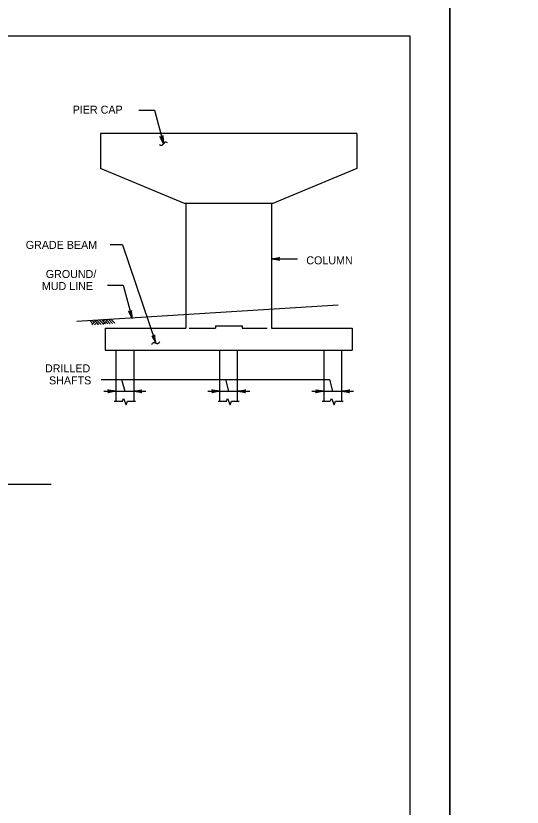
# Model space of a CAD drawing. Extents: x 646165 to 651486, y 296916 to 299292.
# Drawn here: x 650468 to 650657.7, y 297800.3 to 298096.8 of the extents above; entities that cross this region are included whole.
import ezdxf

# ---------------------------------------------------------------- set-up
doc = ezdxf.new("R2010")
doc.units = 0
for name, color, linetype in [('2', 7, 'Continuous'), ('51', 7, 'Continuous'), ('52', 7, 'Continuous'), ('53', 7, 'Continuous'), ('56', 7, 'Continuous'), ('PLT-BNDY', 7, 'Continuous')]:
    doc.layers.add(name, color=color, linetype=linetype)

msp = doc.modelspace()

# ---------------------------------------------------------------- linework, layer by layer
at = {"layer": '2'}
for p, q in [((649829.59, 298089.25), (650615.59, 298089.25)), ((650615.59, 298089.25), (650615.59, 297525.25))]:
    msp.add_line(p, q, dxfattribs=at)
at = {"layer": '51'}
for p, q in [((650499.74, 298052.62), (650499.74, 298039.51)), ((650595.74, 298052.62), (650499.74, 298052.62)), ((650595.74, 298052.62), (650595.74, 298039.51)), ((650531.14, 298026.4), (650499.74, 298039.51)), ((650595.74, 298039.51), (650564.34, 298026.4)), ((650564.34, 298026.4), (650531.14, 298026.4)), ((650531.74, 298026.4), (650531.74, 297979.8)), ((650563.74, 298026.4), (650563.74, 297979.8)), ((650501.47, 297979.8), (650531.74, 297979.8)), ((650501.47, 297979.8), (650501.47, 297971.47)), ((650532.95, 297979.8), (650542.74, 297979.8)), ((650542.74, 297980.65), (650552.74, 297980.65)), ((650542.74, 297980.65), (650542.74, 297979.8)), ((650552.74, 297980.65), (650552.74, 297979.8)), ((650552.74, 297979.8), (650562.19, 297979.8)), ((650563.74, 297979.8), (650594, 297979.8)), ((650594, 297979.8), (650594, 297971.47)), ((650501.47, 297971.47), (650594, 297971.47)), ((650505.47, 297971.47), (650505.47, 297952.38)), ((650512.14, 297971.47), (650512.14, 297952.38)), ((650544.4, 297952.38), (650544.4, 297971.47)), ((650551.07, 297952.38), (650551.07, 297971.47)), ((650583.33, 297971.47), (650583.33, 297952.38)), ((650590, 297971.47), (650590, 297952.38))]:
    msp.add_line(p, q, dxfattribs=at)
at = {"layer": '52'}
for p, q in [((650514.06, 298061.37), (650519.94, 298061.37)), ((650519.94, 298061.37), (650523.26, 298048.83)), ((650507.99, 298010.99), (650503.33, 298010.99)), ((650507.99, 298010.99), (650520.41, 297974.19)), ((650563.74, 298005.7), (650573.48, 298005.7)), ((650502.36, 297995.85), (650508.24, 297995.85)), ((650508.24, 297995.85), (650511.56, 297983.31)), ((650499.99, 297960.51), (650585.49, 297960.51)), ((650507.63, 297960.51), (650508.79, 297956.11)), ((650546.56, 297960.51), (650547.72, 297956.11)), ((650585.49, 297960.51), (650586.65, 297956.11)), ((650501.02, 297956.11), (650516.68, 297956.11)), ((650539.95, 297956.11), (650555.61, 297956.11)), ((650578.88, 297956.11), (650594.54, 297956.11)), ((650504.88, 297952.38), (650507.96, 297952.38)), ((650509.88, 297952.38), (650512.78, 297952.38)), ((650543.81, 297952.38), (650546.89, 297952.38)), ((650548.81, 297952.38), (650551.71, 297952.38)), ((650582.74, 297952.38), (650585.82, 297952.38)), ((650587.74, 297952.38), (650590.64, 297952.38))]:
    msp.add_line(p, q, dxfattribs=at)
for points in [[(650523.26, 298048.83), (650521.96, 298051.57), (650522.17, 298051.39), (650522.39, 298051.33), (650522.6, 298051.34), (650522.78, 298051.43), (650522.94, 298051.59), (650523.04, 298051.86), (650523.26, 298048.83), (650522.94, 298051.59), (650522.78, 298051.43), (650523.26, 298048.83), (650522.6, 298051.34), (650522.39, 298051.33), (650523.26, 298048.83), (650522.17, 298051.39)], [(650563.74, 298005.7), (650566.72, 298006.26), (650566.49, 298006.1), (650566.37, 298005.9), (650566.34, 298005.7), (650566.37, 298005.5), (650566.49, 298005.3), (650566.72, 298005.14), (650563.74, 298005.7), (650566.49, 298005.3), (650566.37, 298005.5), (650563.74, 298005.7), (650566.34, 298005.7), (650566.37, 298005.9), (650563.74, 298005.7), (650566.49, 298006.1)], [(650511.56, 297983.31), (650511.34, 297986.34), (650511.29, 297986.21), (650511.25, 297986.07), (650511.16, 297985.99), (650511.08, 297985.91), (650510.99, 297985.87), (650510.9, 297985.82), (650510.8, 297985.82), (650510.7, 297985.81), (650510.58, 297985.84), (650510.47, 297985.87), (650510.37, 297985.96), (650510.26, 297986.05), (650511.56, 297983.31), (650510.37, 297985.96), (650510.47, 297985.87), (650511.56, 297983.31), (650510.58, 297985.84), (650510.7, 297985.81), (650511.56, 297983.31), (650510.8, 297985.82), (650510.9, 297985.82), (650511.56, 297983.31), (650510.99, 297985.87), (650511.08, 297985.91), (650511.56, 297983.31), (650511.16, 297985.99), (650511.25, 297986.07), (650511.56, 297983.31), (650511.29, 297986.21)], [(650520.41, 297974.19), (650519.98, 297977.19), (650519.9, 297976.92), (650519.75, 297976.75), (650519.57, 297976.65), (650519.37, 297976.62), (650519.15, 297976.67), (650518.92, 297976.83), (650520.41, 297974.19), (650519.15, 297976.67), (650519.37, 297976.62), (650520.41, 297974.19), (650519.57, 297976.65), (650519.75, 297976.75), (650520.41, 297974.19), (650519.9, 297976.92)], [(650505.47, 297956.11), (650502.49, 297955.55), (650502.72, 297955.71), (650502.84, 297955.91), (650502.87, 297956.11), (650502.84, 297956.31), (650502.72, 297956.51), (650502.49, 297956.67), (650505.47, 297956.11), (650502.72, 297956.51), (650502.84, 297956.31), (650505.47, 297956.11), (650502.87, 297956.11), (650502.84, 297955.91), (650505.47, 297956.11), (650502.72, 297955.71)], [(650512.14, 297956.11), (650515.12, 297956.67), (650514.89, 297956.51), (650514.77, 297956.31), (650514.74, 297956.11), (650514.77, 297955.91), (650514.89, 297955.71), (650515.12, 297955.55), (650512.14, 297956.11), (650514.89, 297955.71), (650514.77, 297955.91), (650512.14, 297956.11), (650514.74, 297956.11), (650514.77, 297956.31), (650512.14, 297956.11), (650514.89, 297956.51)], [(650544.4, 297956.11), (650541.42, 297955.55), (650541.65, 297955.71), (650541.77, 297955.91), (650541.8, 297956.11), (650541.77, 297956.31), (650541.65, 297956.51), (650541.42, 297956.67), (650544.4, 297956.11), (650541.65, 297956.51), (650541.77, 297956.31), (650544.4, 297956.11), (650541.8, 297956.11), (650541.77, 297955.91), (650544.4, 297956.11), (650541.65, 297955.71)], [(650551.07, 297956.11), (650554.05, 297956.67), (650553.82, 297956.51), (650553.7, 297956.31), (650553.67, 297956.11), (650553.7, 297955.91), (650553.82, 297955.71), (650554.05, 297955.55), (650551.07, 297956.11), (650553.82, 297955.71), (650553.7, 297955.91), (650551.07, 297956.11), (650553.67, 297956.11), (650553.7, 297956.31), (650551.07, 297956.11), (650553.82, 297956.51)], [(650583.33, 297956.11), (650580.35, 297955.55), (650580.58, 297955.71), (650580.7, 297955.91), (650580.73, 297956.11), (650580.7, 297956.31), (650580.58, 297956.51), (650580.35, 297956.67), (650583.33, 297956.11), (650580.58, 297956.51), (650580.7, 297956.31), (650583.33, 297956.11), (650580.73, 297956.11), (650580.7, 297955.91), (650583.33, 297956.11), (650580.58, 297955.71)], [(650590, 297956.11), (650592.98, 297956.67), (650592.75, 297956.51), (650592.63, 297956.31), (650592.6, 297956.11), (650592.63, 297955.91), (650592.75, 297955.71), (650592.98, 297955.55), (650590, 297956.11), (650592.75, 297955.71), (650592.63, 297955.91), (650590, 297956.11), (650592.6, 297956.11), (650592.63, 297956.31), (650590, 297956.11), (650592.75, 297956.51)], [(650507.96, 297952.38), (650508.38, 297953.4), (650509.36, 297950.97), (650509.88, 297952.38)], [(650546.89, 297952.38), (650547.31, 297953.4), (650548.29, 297950.97), (650548.81, 297952.38)], [(650585.82, 297952.38), (650586.24, 297953.4), (650587.22, 297950.97), (650587.74, 297952.38)]]:
    msp.add_lwpolyline(points, dxfattribs=at)
for points in [[(650524.78, 298049.2), (650523.82, 298049.42), (650522.69, 298048.23), (650521.76, 298048.41)], [(650518.94, 297973.66), (650519.61, 297974.37), (650521.21, 297974), (650521.89, 297974.66)]]:
    msp.add_spline(points, degree=3, dxfattribs=at)
at = {"layer": '53'}
msp.add_line((650312.79, 297921.25), (650481.18, 297921.25), dxfattribs=at)
at = {"layer": '56'}
for p, q in [((650490.79, 297982.41), (650588.81, 297988.43)), ((650496.88, 297981.43), (650495.71, 297982.63)), ((650496.42, 297980.99), (650497.84, 297982.36)), ((650497.36, 297981.9), (650496.59, 297982.68)), ((650497.84, 297982.36), (650497.47, 297982.73)), ((650497.84, 297982.36), (650498.27, 297982.78)), ((650499.03, 297981.13), (650497.84, 297982.36)), ((650499.91, 297981.18), (650498.35, 297982.78)), ((650500.67, 297981.33), (650499.16, 297982.89)), ((650501.15, 297981.8), (650500.04, 297982.94)), ((650500.22, 297982.75), (650500.43, 297982.96)), ((650500.69, 297982.28), (650501.45, 297983.02)), ((650501.15, 297981.8), (650502.46, 297983.07)), ((650503.37, 297981.43), (650502.11, 297982.73)), ((650504.25, 297981.48), (650502.69, 297983.09)), ((650504.92, 297981.74), (650503.57, 297983.13)), ((650497.44, 297981.05), (650498.3, 297981.88)), ((650498.45, 297981.1), (650498.76, 297981.4)), ((650500.61, 297981.27), (650501.15, 297981.8)), ((650501.6, 297981.33), (650501.15, 297981.8)), ((650502.49, 297981.38), (650501.63, 297982.26)), ((650505.13, 297981.53), (650504.92, 297981.74))]:
    msp.add_line(p, q, dxfattribs=at)
at = {"layer": 'PLT-BNDY'}
for points in [[(649789.59, 298104.25), (650630.59, 298104.25), (650630.59, 297510.25), (649789.59, 297510.25)], [(650630.59, 298104.25), (651471.59, 298104.25), (651471.59, 297510.25), (650630.59, 297510.25)]]:
    msp.add_lwpolyline(points, close=True, dxfattribs=at)

# ---------------------------------------------------------------- texts
at = {"layer": '53'}
for s, p in [('PIER CAP', (650489.29, 298060.1)), ('GRADE BEAM', (650471.7, 298009.43)), ('COLUMN', (650576.82, 298003.66)), ('GROUND/', (650479.2, 297998.53)), ('MUD LINE', (650477.76, 297994.03)), ('DRILLED', (650478.91, 297963.19)), ('SHAFTS', (650480.43, 297958.69))]:
    msp.add_text(s, height=3, dxfattribs=at).set_placement(p)

doc.saveas('drawing.dxf')
